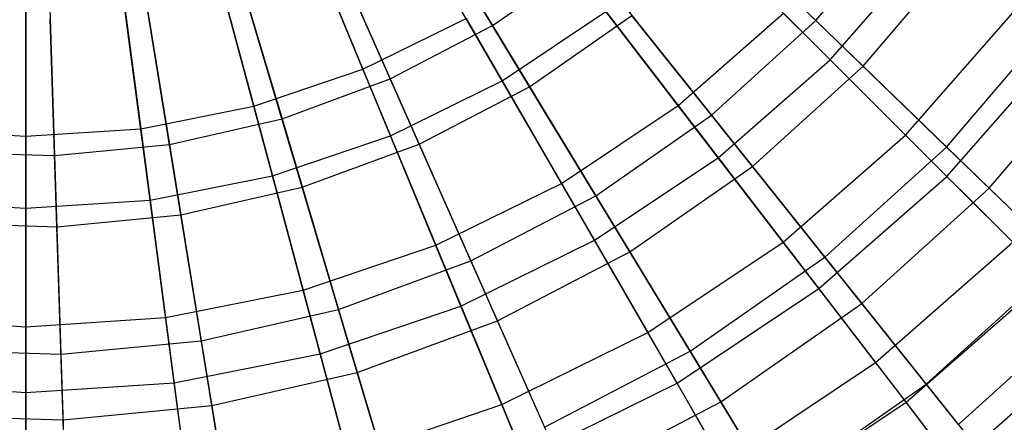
# Model space of a CAD drawing. Extents: x 0.2 to 40.1, y -6.7 to 6.7.
# Tile 493 of 516: x 37.684 to 38.912, y 1.952 to 2.455. Entities that reach past the tile are written whole.
import ezdxf

# ---------------------------------------------------------------- set-up
doc = ezdxf.new("R2010")
doc.units = 0
doc.header["$MEASUREMENT"] = 0
doc.layers.get('0').update_dxf_attribs({"color": 13, "linetype": 'CONTINUOUS'})

# ---------------------------------------------------------------- blocks, each defined once
blk = doc.blocks.new('GRUPUJ_1')
at = {"color": 0}
for p, q in [((37.9301, 9.3342, 12.4664), (38.0677, 9.1072, 12.5893)), ((37.9301, 9.3342, 12.4664), (38.0677, 9.1072, 12.5893)), ((37.8076, 9.2899, 12.5461), (37.9058, 9.0527, 12.6814)), ((37.8076, 9.2899, 12.5461), (37.9058, 9.0527, 12.6814)), ((38.2924, 9.2864, 12.5893), (38.4707, 9.1137, 12.7442)), ((38.2924, 9.2864, 12.5893), (38.4707, 9.1137, 12.7442)), ((37.8326, 9.2833, 12.4664), (37.9401, 9.0406, 12.5893)), ((37.8326, 9.2833, 12.4664), (37.9401, 9.0406, 12.5893)), ((37.7032, 9.2545, 12.5461), (37.7697, 9.0065, 12.6814)), ((37.7032, 9.2545, 12.5461), (37.7697, 9.0065, 12.6814)), ((38.0797, 9.0383, 16.5899), (37.9546, 9.255, 16.7369)), ((38.0797, 9.0383, 16.5899), (37.9546, 9.255, 16.7369)), ((38.1139, 9.031, 16.6944), (37.9792, 9.2533, 16.8287)), ((38.1139, 9.031, 16.6944), (37.9792, 9.2533, 16.8287)), ((37.7294, 9.2454, 12.4664), (37.805, 8.9909, 12.5893)), ((37.7294, 9.2454, 12.4664), (37.805, 8.9909, 12.5893)), ((38.4707, 9.1137, 12.7442), (38.5847, 9.2475, 12.7442)), ((38.4707, 9.1137, 12.7442), (38.5847, 9.2475, 12.7442)), ((37.4853, 9.2258, 12.5461), (37.4853, 8.969, 12.6814)), ((37.4853, 9.2258, 12.5461), (37.4853, 8.969, 12.6814)), ((37.5952, 9.233, 12.5461), (37.6287, 8.9785, 12.6814)), ((37.5952, 9.233, 12.5461), (37.6287, 8.9785, 12.6814)), ((38.4886, 9.0647, 16.4129), (38.326, 9.2273, 16.5899)), ((38.4886, 9.0647, 16.4129), (38.326, 9.2273, 16.5899)), ((38.5297, 9.0566, 16.5289), (38.3564, 9.2244, 16.6944)), ((38.5297, 9.0566, 16.5289), (38.3564, 9.2244, 16.6944)), ((37.6222, 9.2209, 12.4664), (37.6646, 8.9588, 12.5893)), ((37.6222, 9.2209, 12.4664), (37.6646, 8.9588, 12.5893)), ((37.5128, 9.2103, 12.4664), (37.5213, 8.945, 12.5893)), ((37.5128, 9.2103, 12.4664), (37.5213, 8.945, 12.5893)), ((37.9403, 8.9696, 16.5899), (37.8445, 9.2007, 16.7369)), ((37.9403, 8.9696, 16.5899), (37.8445, 9.2007, 16.7369)), ((38.4886, 9.0647, 16.4129), (38.611, 9.2042, 16.4129)), ((38.4886, 9.0647, 16.4129), (38.611, 9.2042, 16.4129)), ((37.9761, 8.9592, 16.6944), (37.8709, 9.1968, 16.8287)), ((37.9761, 8.9592, 16.6944), (37.8709, 9.1968, 16.8287)), ((38.0677, 9.1072, 12.5893), (38.1858, 9.1896, 12.5893)), ((38.0677, 9.1072, 12.5893), (38.1858, 9.1896, 12.5893)), ((38.1543, 9.1962, 12.6814), (38.2991, 9.0075, 12.8477)), ((38.1543, 9.1962, 12.6814), (38.2991, 9.0075, 12.8477)), ((38.1858, 9.1896, 12.5893), (38.3406, 8.9955, 12.7442)), ((38.1858, 9.1896, 12.5893), (38.3406, 8.9955, 12.7442)), ((38.5297, 9.0566, 16.5289), (38.6504, 9.1984, 16.5289)), ((38.5297, 9.0566, 16.5289), (38.6504, 9.1984, 16.5289)), ((37.793, 8.9196, 16.5899), (37.7282, 9.1613, 16.7369)), ((37.793, 8.9196, 16.5899), (37.7282, 9.1613, 16.7369)), ((37.8303, 8.9055, 16.6944), (37.7563, 9.1547, 16.8287)), ((37.8303, 8.9055, 16.6944), (37.7563, 9.1547, 16.8287)), ((37.4853, 8.8791, 16.5899), (37.4853, 9.1293, 16.7369)), ((37.4853, 8.8791, 16.5899), (37.4853, 9.1293, 16.7369)), ((37.6404, 8.8892, 16.5899), (37.6078, 9.1373, 16.7369)), ((37.6404, 8.8892, 16.5899), (37.6078, 9.1373, 16.7369)), ((37.6788, 8.8709, 16.6944), (37.6373, 9.1275, 16.8287)), ((37.6788, 8.8709, 16.6944), (37.6373, 9.1275, 16.8287)), ((37.5241, 8.856, 16.6944), (37.5158, 9.1158, 16.8287)), ((37.5241, 8.856, 16.6944), (37.5158, 9.1158, 16.8287)), ((37.9058, 9.0527, 12.6814), (38.0347, 9.1163, 12.6814)), ((37.9058, 9.0527, 12.6814), (38.0347, 9.1163, 12.6814)), ((38.0347, 9.1163, 12.6814), (38.1537, 8.9103, 12.8477)), ((38.0347, 9.1163, 12.6814), (38.1537, 8.9103, 12.8477)), ((38.0797, 9.0383, 16.5899), (38.2091, 9.1247, 16.5899)), ((38.0797, 9.0383, 16.5899), (38.2091, 9.1247, 16.5899)), ((38.1139, 9.031, 16.6944), (38.2413, 9.12, 16.6944)), ((38.1139, 9.031, 16.6944), (38.2413, 9.12, 16.6944)), ((38.349, 8.9423, 16.4129), (38.2091, 9.1247, 16.5899)), ((38.349, 8.9423, 16.4129), (38.2091, 9.1247, 16.5899)), ((38.3918, 8.9313, 16.5289), (38.2413, 9.12, 16.6944)), ((38.3918, 8.9313, 16.5289), (38.2413, 9.12, 16.6944)), ((38.2991, 9.0075, 12.8477), (38.4305, 9.1228, 12.8477)), ((38.2991, 9.0075, 12.8477), (38.4305, 9.1228, 12.8477)), ((38.3406, 8.9955, 12.7442), (38.4707, 9.1137, 12.7442)), ((38.3406, 8.9955, 12.7442), (38.4707, 9.1137, 12.7442)), ((38.4305, 9.1228, 12.8477), (38.5827, 8.9705, 13.0424)), ((38.4305, 9.1228, 12.8477), (38.5827, 8.9705, 13.0424)), ((38.4707, 9.1137, 12.7442), (38.6339, 8.9556, 12.9285)), ((38.4707, 9.1137, 12.7442), (38.6339, 8.9556, 12.9285)), ((38.5827, 8.9705, 13.0424), (38.7166, 9.1232, 13.0424)), ((38.5827, 8.9705, 13.0424), (38.7166, 9.1232, 13.0424)), ((37.9401, 9.0406, 12.5893), (38.0677, 9.1072, 12.5893)), ((37.9401, 9.0406, 12.5893), (38.0677, 9.1072, 12.5893)), ((38.0677, 9.1072, 12.5893), (38.1964, 8.8949, 12.7442)), ((38.0677, 9.1072, 12.5893), (38.1964, 8.8949, 12.7442)), ((38.6339, 8.9556, 12.9285), (38.7667, 9.1116, 12.9285)), ((38.6339, 8.9556, 12.9285), (38.7667, 9.1116, 12.9285)), ((38.6343, 8.919, 16.2085), (38.7744, 9.0788, 16.2085)), ((38.6343, 8.919, 16.2085), (38.7744, 9.0788, 16.2085)), ((38.349, 8.9423, 16.4129), (38.4886, 9.0647, 16.4129)), ((38.349, 8.9423, 16.4129), (38.4886, 9.0647, 16.4129)), ((38.6343, 8.919, 16.2085), (38.4886, 9.0647, 16.4129)), ((38.6343, 8.919, 16.2085), (38.4886, 9.0647, 16.4129)), ((38.687, 8.9042, 16.3349), (38.8259, 9.0674, 16.3349)), ((38.687, 8.9042, 16.3349), (38.8259, 9.0674, 16.3349)), ((37.7697, 9.0065, 12.6814), (37.9058, 9.0527, 12.6814)), ((37.7697, 9.0065, 12.6814), (37.9058, 9.0527, 12.6814)), ((37.9058, 9.0527, 12.6814), (37.9968, 8.833, 12.8477)), ((37.9058, 9.0527, 12.6814), (37.9968, 8.833, 12.8477)), ((38.3918, 8.9313, 16.5289), (38.5297, 9.0566, 16.5289)), ((38.3918, 8.9313, 16.5289), (38.5297, 9.0566, 16.5289)), ((38.687, 8.9042, 16.3349), (38.5297, 9.0566, 16.5289)), ((38.687, 8.9042, 16.3349), (38.5297, 9.0566, 16.5289)), ((37.805, 8.9909, 12.5893), (37.9401, 9.0406, 12.5893)), ((37.805, 8.9909, 12.5893), (37.9401, 9.0406, 12.5893)), ((37.9401, 9.0406, 12.5893), (38.0406, 8.8136, 12.7442)), ((37.9401, 9.0406, 12.5893), (38.0406, 8.8136, 12.7442)), ((37.9403, 8.9696, 16.5899), (38.0797, 9.0383, 16.5899)), ((37.9403, 8.9696, 16.5899), (38.0797, 9.0383, 16.5899)), ((37.9761, 8.9592, 16.6944), (38.1139, 9.031, 16.6944)), ((37.9761, 8.9592, 16.6944), (38.1139, 9.031, 16.6944)), ((38.1947, 8.8392, 16.4129), (38.0797, 9.0383, 16.5899)), ((38.1947, 8.8392, 16.4129), (38.0797, 9.0383, 16.5899)), ((38.239, 8.8247, 16.5289), (38.1139, 9.031, 16.6944)), ((38.239, 8.8247, 16.5289), (38.1139, 9.031, 16.6944)), ((37.6287, 8.9785, 12.6814), (37.7697, 9.0065, 12.6814)), ((37.6287, 8.9785, 12.6814), (37.7697, 9.0065, 12.6814)), ((37.7697, 9.0065, 12.6814), (37.8312, 8.7768, 12.8477)), ((37.7697, 9.0065, 12.6814), (37.8312, 8.7768, 12.8477)), ((38.1537, 8.9103, 12.8477), (38.2991, 9.0075, 12.8477)), ((38.1537, 8.9103, 12.8477), (38.2991, 9.0075, 12.8477)), ((38.2991, 9.0075, 12.8477), (38.4301, 8.8367, 13.0424)), ((38.2991, 9.0075, 12.8477), (38.4301, 8.8367, 13.0424)), ((37.6646, 8.9588, 12.5893), (37.805, 8.9909, 12.5893)), ((37.6646, 8.9588, 12.5893), (37.805, 8.9909, 12.5893)), ((37.805, 8.9909, 12.5893), (37.8756, 8.7529, 12.7442)), ((37.805, 8.9909, 12.5893), (37.8756, 8.7529, 12.7442)), ((38.1964, 8.8949, 12.7442), (38.3406, 8.9955, 12.7442)), ((38.1964, 8.8949, 12.7442), (38.3406, 8.9955, 12.7442)), ((38.3406, 8.9955, 12.7442), (38.4822, 8.8179, 12.9285)), ((38.3406, 8.9955, 12.7442), (38.4822, 8.8179, 12.9285)), ((37.3418, 8.9785, 12.6814), (37.4853, 8.969, 12.6814)), ((37.3418, 8.9785, 12.6814), (37.4853, 8.969, 12.6814)), ((37.4853, 8.969, 12.6814), (37.6287, 8.9785, 12.6814)), ((37.4853, 8.969, 12.6814), (37.6287, 8.9785, 12.6814)), ((37.6287, 8.9785, 12.6814), (37.6597, 8.7426, 12.8477)), ((37.6287, 8.9785, 12.6814), (37.6597, 8.7426, 12.8477)), ((37.4853, 8.969, 12.6814), (37.4853, 8.7312, 12.8477)), ((37.4853, 8.969, 12.6814), (37.4853, 8.7312, 12.8477)), ((37.793, 8.9196, 16.5899), (37.9403, 8.9696, 16.5899)), ((37.793, 8.9196, 16.5899), (37.9403, 8.9696, 16.5899)), ((38.0282, 8.7571, 16.4129), (37.9403, 8.9696, 16.5899)), ((38.0282, 8.7571, 16.4129), (37.9403, 8.9696, 16.5899)), ((38.4301, 8.8367, 13.0424), (38.5827, 8.9705, 13.0424)), ((38.4301, 8.8367, 13.0424), (38.5827, 8.9705, 13.0424)), ((38.5827, 8.9705, 13.0424), (38.7166, 8.8367, 13.2623)), ((38.5827, 8.9705, 13.0424), (38.7166, 8.8367, 13.2623)), ((37.5213, 8.945, 12.5893), (37.6646, 8.9588, 12.5893)), ((37.5213, 8.945, 12.5893), (37.6646, 8.9588, 12.5893)), ((37.6646, 8.9588, 12.5893), (37.7042, 8.7138, 12.7442)), ((37.6646, 8.9588, 12.5893), (37.7042, 8.7138, 12.7442)), ((37.8303, 8.9055, 16.6944), (37.9761, 8.9592, 16.6944)), ((37.8303, 8.9055, 16.6944), (37.9761, 8.9592, 16.6944)), ((38.0738, 8.7385, 16.5289), (37.9761, 8.9592, 16.6944)), ((38.0738, 8.7385, 16.5289), (37.9761, 8.9592, 16.6944)), ((38.4822, 8.8179, 12.9285), (38.6339, 8.9556, 12.9285)), ((38.4822, 8.8179, 12.9285), (38.6339, 8.9556, 12.9285)), ((38.6339, 8.9556, 12.9285), (38.7795, 8.8146, 13.1395)), ((38.6339, 8.9556, 12.9285), (38.7795, 8.8146, 13.1395)), ((37.3774, 8.9496, 12.5893), (37.5213, 8.945, 12.5893)), ((37.3774, 8.9496, 12.5893), (37.5213, 8.945, 12.5893)), ((37.5213, 8.945, 12.5893), (37.5292, 8.6969, 12.7442)), ((37.5213, 8.945, 12.5893), (37.5292, 8.6969, 12.7442)), ((38.1947, 8.8392, 16.4129), (38.349, 8.9423, 16.4129)), ((38.1947, 8.8392, 16.4129), (38.349, 8.9423, 16.4129)), ((38.4745, 8.7788, 16.2085), (38.349, 8.9423, 16.4129)), ((38.4745, 8.7788, 16.2085), (38.349, 8.9423, 16.4129)), ((38.239, 8.8247, 16.5289), (38.3918, 8.9313, 16.5289)), ((38.239, 8.8247, 16.5289), (38.3918, 8.9313, 16.5289)), ((38.5283, 8.7601, 16.3349), (38.3918, 8.9313, 16.5289)), ((38.5283, 8.7601, 16.3349), (38.3918, 8.9313, 16.5289)), ((37.6404, 8.8892, 16.5899), (37.793, 8.9196, 16.5899)), ((37.6404, 8.8892, 16.5899), (37.793, 8.9196, 16.5899)), ((37.8525, 8.6975, 16.4129), (37.793, 8.9196, 16.5899)), ((37.8525, 8.6975, 16.4129), (37.793, 8.9196, 16.5899)), ((38.4745, 8.7788, 16.2085), (38.6343, 8.919, 16.2085)), ((38.4745, 8.7788, 16.2085), (38.6343, 8.919, 16.2085)), ((38.7608, 8.7924, 15.9801), (38.6343, 8.919, 16.2085)), ((38.7608, 8.7924, 15.9801), (38.6343, 8.919, 16.2085)), ((37.6788, 8.8709, 16.6944), (37.8303, 8.9055, 16.6944)), ((37.6788, 8.8709, 16.6944), (37.8303, 8.9055, 16.6944)), ((37.8989, 8.6742, 16.5289), (37.8303, 8.9055, 16.6944)), ((37.8989, 8.6742, 16.5289), (37.8303, 8.9055, 16.6944)), ((37.9968, 8.833, 12.8477), (38.1537, 8.9103, 12.8477)), ((37.9968, 8.833, 12.8477), (38.1537, 8.9103, 12.8477)), ((38.1537, 8.9103, 12.8477), (38.2613, 8.7239, 13.0424)), ((38.1537, 8.9103, 12.8477), (38.2613, 8.7239, 13.0424)), ((38.0406, 8.8136, 12.7442), (38.1964, 8.8949, 12.7442)), ((38.0406, 8.8136, 12.7442), (38.1964, 8.8949, 12.7442)), ((38.1964, 8.8949, 12.7442), (38.3142, 8.7006, 12.9285)), ((38.1964, 8.8949, 12.7442), (38.3142, 8.7006, 12.9285)), ((38.5283, 8.7601, 16.3349), (38.687, 8.9042, 16.3349)), ((38.5283, 8.7601, 16.3349), (38.687, 8.9042, 16.3349)), ((38.8259, 8.7697, 16.1154), (38.687, 8.9042, 16.3349)), ((38.8259, 8.7697, 16.1154), (38.687, 8.9042, 16.3349)), ((37.3301, 8.8892, 16.5899), (37.4853, 8.8791, 16.5899)), ((37.3301, 8.8892, 16.5899), (37.4853, 8.8791, 16.5899)), ((37.4853, 8.8791, 16.5899), (37.6404, 8.8892, 16.5899)), ((37.4853, 8.8791, 16.5899), (37.6404, 8.8892, 16.5899)), ((37.6705, 8.6613, 16.4129), (37.6404, 8.8892, 16.5899)), ((37.6705, 8.6613, 16.4129), (37.6404, 8.8892, 16.5899)), ((37.4853, 8.6491, 16.4129), (37.4853, 8.8791, 16.5899)), ((37.4853, 8.6491, 16.4129), (37.4853, 8.8791, 16.5899)), ((37.5241, 8.856, 16.6944), (37.6788, 8.8709, 16.6944)), ((37.5241, 8.856, 16.6944), (37.6788, 8.8709, 16.6944)), ((37.7173, 8.6327, 16.5289), (37.6788, 8.8709, 16.6944)), ((37.7173, 8.6327, 16.5289), (37.6788, 8.8709, 16.6944)), ((37.3688, 8.861, 16.6944), (37.5241, 8.856, 16.6944)), ((37.3688, 8.861, 16.6944), (37.5241, 8.856, 16.6944)), ((37.5319, 8.6149, 16.5289), (37.5241, 8.856, 16.6944)), ((37.5319, 8.6149, 16.5289), (37.5241, 8.856, 16.6944)), ((37.8312, 8.7768, 12.8477), (37.9968, 8.833, 12.8477)), ((37.8312, 8.7768, 12.8477), (37.9968, 8.833, 12.8477)), ((37.9968, 8.833, 12.8477), (38.0792, 8.6341, 13.0424)), ((37.9968, 8.833, 12.8477), (38.0792, 8.6341, 13.0424)), ((38.0282, 8.7571, 16.4129), (38.1947, 8.8392, 16.4129)), ((38.0282, 8.7571, 16.4129), (38.1947, 8.8392, 16.4129)), ((38.2977, 8.6608, 16.2085), (38.1947, 8.8392, 16.4129)), ((38.2977, 8.6608, 16.2085), (38.1947, 8.8392, 16.4129)), ((38.2613, 8.7239, 13.0424), (38.4301, 8.8367, 13.0424)), ((38.2613, 8.7239, 13.0424), (38.4301, 8.8367, 13.0424)), ((38.4301, 8.8367, 13.0424), (38.5453, 8.6865, 13.2623)), ((38.4301, 8.8367, 13.0424), (38.5453, 8.6865, 13.2623)), ((38.5453, 8.6865, 13.2623), (38.7166, 8.8367, 13.2623)), ((38.5453, 8.6865, 13.2623), (38.7166, 8.8367, 13.2623)), ((38.0738, 8.7385, 16.5289), (38.239, 8.8247, 16.5289)), ((38.0738, 8.7385, 16.5289), (38.239, 8.8247, 16.5289)), ((38.3525, 8.6375, 16.3349), (38.239, 8.8247, 16.5289)), ((38.3525, 8.6375, 16.3349), (38.239, 8.8247, 16.5289)), ((37.8756, 8.7529, 12.7442), (38.0406, 8.8136, 12.7442)), ((37.8756, 8.7529, 12.7442), (38.0406, 8.8136, 12.7442)), ((38.0406, 8.8136, 12.7442), (38.1325, 8.6059, 12.9285)), ((38.0406, 8.8136, 12.7442), (38.1325, 8.6059, 12.9285)), ((38.3142, 8.7006, 12.9285), (38.4822, 8.8179, 12.9285)), ((38.3142, 8.7006, 12.9285), (38.4822, 8.8179, 12.9285)), ((38.4822, 8.8179, 12.9285), (38.6086, 8.6594, 13.1395)), ((38.4822, 8.8179, 12.9285), (38.6086, 8.6594, 13.1395)), ((38.6086, 8.6594, 13.1395), (38.7795, 8.8146, 13.1395)), ((38.6086, 8.6594, 13.1395), (38.7795, 8.8146, 13.1395)), ((38.5834, 8.6369, 15.9801), (38.7608, 8.7924, 15.9801)), ((38.5834, 8.6369, 15.9801), (38.7608, 8.7924, 15.9801)), ((37.6597, 8.7426, 12.8477), (37.8312, 8.7768, 12.8477)), ((37.6597, 8.7426, 12.8477), (37.8312, 8.7768, 12.8477)), ((37.8312, 8.7768, 12.8477), (37.887, 8.5688, 13.0424)), ((37.8312, 8.7768, 12.8477), (37.887, 8.5688, 13.0424)), ((38.2977, 8.6608, 16.2085), (38.4745, 8.7788, 16.2085)), ((38.2977, 8.6608, 16.2085), (38.4745, 8.7788, 16.2085)), ((38.5834, 8.6369, 15.9801), (38.4745, 8.7788, 16.2085)), ((38.5834, 8.6369, 15.9801), (38.4745, 8.7788, 16.2085)), ((38.6488, 8.609, 16.1154), (38.8259, 8.7697, 16.1154)), ((38.6488, 8.609, 16.1154), (38.8259, 8.7697, 16.1154)), ((37.8525, 8.6975, 16.4129), (38.0282, 8.7571, 16.4129)), ((37.8525, 8.6975, 16.4129), (38.0282, 8.7571, 16.4129)), ((38.1071, 8.5667, 16.2085), (38.0282, 8.7571, 16.4129)), ((38.1071, 8.5667, 16.2085), (38.0282, 8.7571, 16.4129)), ((38.3525, 8.6375, 16.3349), (38.5283, 8.7601, 16.3349)), ((38.3525, 8.6375, 16.3349), (38.5283, 8.7601, 16.3349)), ((38.6488, 8.609, 16.1154), (38.5283, 8.7601, 16.3349)), ((38.6488, 8.609, 16.1154), (38.5283, 8.7601, 16.3349)), ((37.7042, 8.7138, 12.7442), (37.8756, 8.7529, 12.7442)), ((37.7042, 8.7138, 12.7442), (37.8756, 8.7529, 12.7442)), ((37.8756, 8.7529, 12.7442), (37.9402, 8.5351, 12.9285)), ((37.8756, 8.7529, 12.7442), (37.9402, 8.5351, 12.9285)), ((37.3108, 8.7426, 12.8477), (37.4853, 8.7312, 12.8477)), ((37.3108, 8.7426, 12.8477), (37.4853, 8.7312, 12.8477)), ((37.4853, 8.7312, 12.8477), (37.6597, 8.7426, 12.8477)), ((37.4853, 8.7312, 12.8477), (37.6597, 8.7426, 12.8477)), ((37.6597, 8.7426, 12.8477), (37.6878, 8.5292, 13.0424)), ((37.6597, 8.7426, 12.8477), (37.6878, 8.5292, 13.0424)), ((37.8989, 8.6742, 16.5289), (38.0738, 8.7385, 16.5289)), ((37.8989, 8.6742, 16.5289), (38.0738, 8.7385, 16.5289)), ((38.1624, 8.5383, 16.3349), (38.0738, 8.7385, 16.5289)), ((38.1624, 8.5383, 16.3349), (38.0738, 8.7385, 16.5289)), ((37.4853, 8.7312, 12.8477), (37.4853, 8.516, 13.0424)), ((37.4853, 8.7312, 12.8477), (37.4853, 8.516, 13.0424)), ((38.0792, 8.6341, 13.0424), (38.2613, 8.7239, 13.0424)), ((38.0792, 8.6341, 13.0424), (38.2613, 8.7239, 13.0424)), ((38.2613, 8.7239, 13.0424), (38.3559, 8.56, 13.2623)), ((38.2613, 8.7239, 13.0424), (38.3559, 8.56, 13.2623)), ((38.643, 8.5593, 13.5042), (38.83, 8.7233, 13.5042)), ((38.643, 8.5593, 13.5042), (38.83, 8.7233, 13.5042)), ((37.5292, 8.6969, 12.7442), (37.7042, 8.7138, 12.7442)), ((37.5292, 8.6969, 12.7442), (37.7042, 8.7138, 12.7442)), ((37.7042, 8.7138, 12.7442), (37.7405, 8.4895, 12.9285)), ((37.7042, 8.7138, 12.7442), (37.7405, 8.4895, 12.9285)), ((37.3535, 8.7025, 12.7442), (37.5292, 8.6969, 12.7442)), ((37.3535, 8.7025, 12.7442), (37.5292, 8.6969, 12.7442)), ((37.5292, 8.6969, 12.7442), (37.5365, 8.4698, 12.9285)), ((37.5292, 8.6969, 12.7442), (37.5365, 8.4698, 12.9285)), ((37.6705, 8.6613, 16.4129), (37.8525, 8.6975, 16.4129)), ((37.6705, 8.6613, 16.4129), (37.8525, 8.6975, 16.4129)), ((37.9058, 8.4984, 16.2085), (37.8525, 8.6975, 16.4129)), ((37.9058, 8.4984, 16.2085), (37.8525, 8.6975, 16.4129)), ((38.1325, 8.6059, 12.9285), (38.3142, 8.7006, 12.9285)), ((38.1325, 8.6059, 12.9285), (38.3142, 8.7006, 12.9285)), ((38.3142, 8.7006, 12.9285), (38.4192, 8.5273, 13.1395)), ((38.3142, 8.7006, 12.9285), (38.4192, 8.5273, 13.1395)), ((38.3559, 8.56, 13.2623), (38.5453, 8.6865, 13.2623)), ((38.3559, 8.56, 13.2623), (38.5453, 8.6865, 13.2623)), ((38.5453, 8.6865, 13.2623), (38.643, 8.5593, 13.5042)), ((38.5453, 8.6865, 13.2623), (38.643, 8.5593, 13.5042)), ((37.7173, 8.6327, 16.5289), (37.8989, 8.6742, 16.5289)), ((37.7173, 8.6327, 16.5289), (37.8989, 8.6742, 16.5289)), ((37.9612, 8.4643, 16.3349), (37.8989, 8.6742, 16.5289)), ((37.9612, 8.4643, 16.3349), (37.8989, 8.6742, 16.5289)), ((37.3, 8.6613, 16.4129), (37.4853, 8.6491, 16.4129)), ((37.3, 8.6613, 16.4129), (37.4853, 8.6491, 16.4129)), ((37.4853, 8.6491, 16.4129), (37.6705, 8.6613, 16.4129)), ((37.4853, 8.6491, 16.4129), (37.6705, 8.6613, 16.4129)), ((37.6974, 8.457, 16.2085), (37.6705, 8.6613, 16.4129)), ((37.6974, 8.457, 16.2085), (37.6705, 8.6613, 16.4129)), ((38.1071, 8.5667, 16.2085), (38.2977, 8.6608, 16.2085)), ((38.1071, 8.5667, 16.2085), (38.2977, 8.6608, 16.2085)), ((38.3872, 8.5058, 15.9801), (38.2977, 8.6608, 16.2085)), ((38.3872, 8.5058, 15.9801), (38.2977, 8.6608, 16.2085)), ((38.4192, 8.5273, 13.1395), (38.6086, 8.6594, 13.1395)), ((38.4192, 8.5273, 13.1395), (38.6086, 8.6594, 13.1395)), ((38.6086, 8.6594, 13.1395), (38.7177, 8.5226, 13.3739)), ((38.6086, 8.6594, 13.1395), (38.7177, 8.5226, 13.3739)), ((37.4853, 8.443, 16.2085), (37.4853, 8.6491, 16.4129)), ((37.4853, 8.443, 16.2085), (37.4853, 8.6491, 16.4129)), ((37.887, 8.5688, 13.0424), (38.0792, 8.6341, 13.0424)), ((37.887, 8.5688, 13.0424), (38.0792, 8.6341, 13.0424)), ((38.0792, 8.6341, 13.0424), (38.1517, 8.4592, 13.2623)), ((38.0792, 8.6341, 13.0424), (38.1517, 8.4592, 13.2623)), ((38.1624, 8.5383, 16.3349), (38.3525, 8.6375, 16.3349)), ((38.1624, 8.5383, 16.3349), (38.3525, 8.6375, 16.3349)), ((38.4527, 8.4721, 16.1154), (38.3525, 8.6375, 16.3349)), ((38.4527, 8.4721, 16.1154), (38.3525, 8.6375, 16.3349)), ((38.3872, 8.5058, 15.9801), (38.5834, 8.6369, 15.9801)), ((38.3872, 8.5058, 15.9801), (38.5834, 8.6369, 15.9801)), ((38.6742, 8.5186, 15.7311), (38.5834, 8.6369, 15.9801)), ((38.6742, 8.5186, 15.7311), (38.5834, 8.6369, 15.9801)), ((37.5319, 8.6149, 16.5289), (37.7173, 8.6327, 16.5289)), ((37.5319, 8.6149, 16.5289), (37.7173, 8.6327, 16.5289)), ((37.7522, 8.4166, 16.3349), (37.7173, 8.6327, 16.5289)), ((37.7522, 8.4166, 16.3349), (37.7173, 8.6327, 16.5289)), ((37.3456, 8.6208, 16.5289), (37.5319, 8.6149, 16.5289)), ((37.3456, 8.6208, 16.5289), (37.5319, 8.6149, 16.5289)), ((37.5389, 8.396, 16.3349), (37.5319, 8.6149, 16.5289)), ((37.5389, 8.396, 16.3349), (37.5319, 8.6149, 16.5289))]:
    blk.add_line(p, q, dxfattribs=at)

msp = doc.modelspace()

# ---------------------------------------------------------------- block references
at = {"color": 0}
msp.add_blockref('GRUPUJ_1', (0.2062, -6.6596, 0.5119), dxfattribs=at)

doc.saveas('drawing.dxf')
